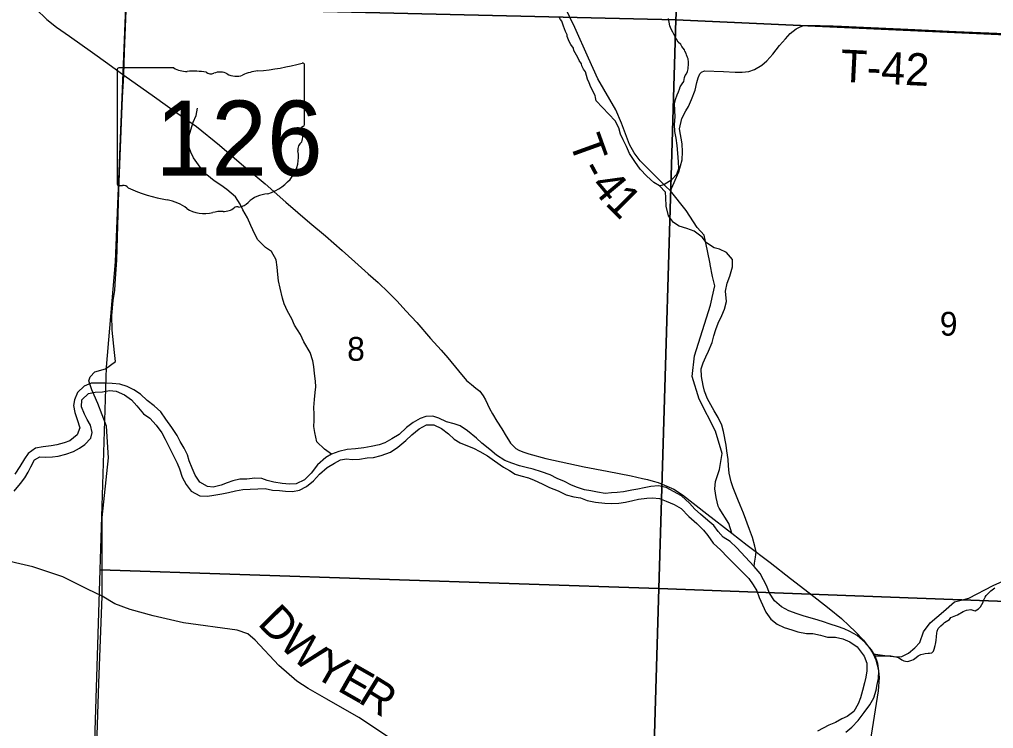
# Model space of a CAD drawing. Extents: x 1310247 to 1552180, y 377264 to 706493.
# Drawn here: x 1318897 to 1327940, y 503189 to 509769 of the extents above; entities that cross this region are included whole.
import ezdxf

# ---------------------------------------------------------------- set-up
doc = ezdxf.new("R2010")
doc.units = 0
for name, color, linetype in [('GM_X_County_Road', 7, 'Continuous'), ('GM_X_Minor_River', 7, 'Continuous'), ('GM_X_Section', 7, 'Continuous'), ('GM_X_Section_Text', 7, 'Continuous'), ('GM_X_State_Location', 7, 'Continuous'), ('GM_X_State_Route', 7, 'Continuous'), ('GM_X_State_Shield', 7, 'Continuous'), ('GM_X_Township_Road', 7, 'Continuous'), ('GM_X_Township_Road_Text', 7, 'Continuous'), ('GM_X_Township_ROW', 7, 'Continuous')]:
    doc.layers.add(name, color=color, linetype=linetype)

msp = doc.modelspace()

# ---------------------------------------------------------------- linework, layer by layer
at = {"layer": 'GM_X_County_Road'}
for points in [[(1319866.8, 509253.9), (1319871.3, 509469.1), (1319981.1, 512154.3), (1320091.1, 515037.1)], [(1319615.3, 503031.5), (1319635.1, 503610.5), (1319665, 504416), (1319665.5, 505148.1), (1319722.5, 505702.2), (1319706.4, 505995.2), (1319625.4, 506205), (1319567.9, 506332.7), (1319541.6, 506415.7), (1319552.4, 506453.5), (1319597.4, 506498.8), (1319694.3, 506526.8), (1319787.7, 506595.2), (1319780.7, 506679.5), (1319756.7, 506887.3), (1319754.4, 507021.3), (1319767.2, 507162.3), (1319781.3, 507257.1), (1319790.1, 507366.6), (1319800.6, 507534), (1319818.2, 508176.6), (1319827.5, 508423), (1319854.4, 509046.8), (1319866.8, 509253.9)]]:
    msp.add_lwpolyline(points, dxfattribs=at)
at = {"layer": 'GM_X_Minor_River'}
for points in [[(1324252.2, 509014.2), (1324244.9, 509044.5), (1324241.3, 509064.6), (1324202.9, 509139.8), (1324185.8, 509182.3), (1324170.5, 509214.8), (1324152, 509283.4), (1324134.5, 509308), (1324117.2, 509338.5), (1324113.6, 509356.6), (1324094.2, 509387.2), (1324080.8, 509415.6), (1324044.2, 509480.7), (1324040.7, 509502.8), (1324015.4, 509537.6), (1323999.9, 509564), (1323982.9, 509610.6), (1323981.3, 509626.7), (1323967.9, 509657.1), (1323958.5, 509683.4), (1323947, 509707.8), (1323932.1, 509754.3), (1323920.3, 509768.6), (1323906.8, 509791)], [(1324978.5, 508988), (1324985, 509010), (1324987.4, 509025.9), (1325002.4, 509069.7), (1325015.1, 509097.5), (1325025.7, 509121.3), (1325030.3, 509145.2), (1325051, 509172.8), (1325065.6, 509194.5), (1325072.5, 509232.4), (1325078.9, 509248.3), (1325089.3, 509266.1), (1325099.8, 509285.9), (1325102.1, 509297.9), (1325106.5, 509311.8), (1325109.6, 509361.9), (1325109.9, 509373.9), (1325104.6, 509404.1), (1325100.8, 509416.2), (1325091.4, 509442.5), (1325087.7, 509454.7), (1325074.1, 509475.1), (1325070.4, 509487.2), (1325047, 509519.9), (1325037.4, 509538.2), (1325011.8, 509558.9), (1324998.4, 509587.3), (1324971.3, 509632.1), (1324963.7, 509650.3), (1324946.4, 509680.8), (1324935, 509711.2), (1324922.6, 509779.7)], [(1325719.3, 504693.6), (1325720.3, 504723.8), (1325732.1, 504777.6), (1325735.7, 504827.7), (1325725.4, 504882.3), (1325701.9, 504961.4), (1325674.2, 505034.7), (1325618.9, 505187.1), (1325589.2, 505260.4), (1325566.8, 505313.4), (1325522.2, 505423.3), (1325506, 505478.1), (1325486.4, 505557.1), (1325480.7, 505627.6), (1325476.5, 505684), (1325463.1, 505766.8), (1325458.8, 505819.2), (1325434.8, 505944.5), (1325416.6, 506003.4), (1325382.8, 506074.8), (1325346.7, 506136.2), (1325314.5, 506193.5), (1325286.1, 506248.7), (1325258.4, 506319.9), (1325244, 506372.6), (1325230.6, 506455.4), (1325226.9, 506525.8), (1325244.7, 506581.5), (1325270.7, 506639), (1325294.4, 506690.4), (1325327.1, 506771.8), (1325343.2, 506833.5), (1325361.1, 506893.2), (1325385.1, 506950.7), (1325417.5, 507022), (1325443.5, 507081.5), (1325461.8, 507151.2), (1325452.9, 507247.9), (1325467.3, 507321.8), (1325493.5, 507387.2), (1325518.4, 507474.9), (1325516.5, 507541.2), (1325462.5, 507607.3), (1325397.2, 507637.5), (1325345.5, 507651.2), (1325274.8, 507695.7), (1325236.4, 507749.1), (1325161.9, 507803.8), (1325092.5, 507830.1), (1325023, 507850.5), (1324969.9, 507884.3), (1324921.8, 507946.1), (1324900.6, 508035.2), (1324897.2, 508117.7), (1324894.8, 508168), (1324838.5, 508224.1), (1324785.3, 508255.9), (1324723.1, 508316.2), (1324661, 508380.5), (1324609.1, 508452.5), (1324559.3, 508524.4), (1324533.3, 508589.5), (1324501.3, 508652.8), (1324476.9, 508703.9), (1324462.7, 508762.6), (1324428.8, 508830), (1324252.2, 509014.2)], [(1324838.5, 508224.1), (1324881, 508236.8), (1324952.7, 508282.7), (1325000.5, 508333.4), (1325018.3, 508387.1), (1325014.3, 508449.5), (1325008.9, 508530), (1325003, 508598.5), (1324995.2, 508667.1), (1324983.2, 508729.8), (1324977.3, 508796.2), (1324985.6, 508866.3), (1324978.5, 508988)], [(1321795.2, 505736.2), (1321728.5, 505782.5), (1321656.4, 505849.1), (1321639.1, 505936.1), (1321628.9, 505992.7), (1321632.7, 506046.8), (1321632.6, 506105.1), (1321630.6, 506167.4), (1321637.1, 506243.6), (1321643.1, 506307.6), (1321648.8, 506359.7), (1321646.6, 506414), (1321636.8, 506484.7), (1321630.8, 506547.1), (1321620.5, 506601.7), (1321595, 506678.9), (1321535.9, 506777.2), (1321506.1, 506846.5), (1321450.6, 506930.7), (1321424.5, 506989.8), (1321386.7, 507063.3), (1321354.7, 507128.7), (1321338.5, 507183.4), (1321317.3, 507274.5), (1321301.5, 507343.3), (1321295.4, 507401.8), (1321289.6, 507470.3), (1321279.7, 507539), (1321236.1, 507616.7), (1321181.1, 507652.6), (1321111.2, 507723.2), (1321082.8, 507776.3), (1321045.2, 507855.9), (1321013.5, 507927.2), (1320969.8, 508003), (1320945.3, 508054), (1320903.5, 508123.7), (1320823.4, 508190.5), (1320766.5, 508230.5), (1320703.6, 508270.7), (1320637.2, 508327.1), (1320575.4, 508399.4), (1320513.9, 508483.8), (1320487.6, 508538.9), (1320463.7, 508606), (1320465.8, 508672.2), (1320488.3, 508745.8), (1320510.6, 508817.4), (1320536.6, 508876.9), (1320550.9, 508946.7)], [(1321403, 505457.4), (1321335, 505463.6), (1321259.1, 505474.1), (1321197.4, 505490.2), (1321145.9, 505507.9), (1321081.8, 505512), (1321007.3, 505504.3), (1320943.1, 505504.4), (1320878.4, 505488.4), (1320825.6, 505468), (1320770.8, 505447.6), (1320696, 505430), (1320644, 505433.6), (1320573.1, 505474.1), (1320529, 505539.8), (1320499.1, 505605), (1320473.2, 505674.2), (1320456.9, 505729), (1320424.8, 505790.3), (1320388.7, 505853.7), (1320362.4, 505906.8), (1320310.7, 505982.8), (1320255, 506059), (1320209, 506126.7), (1320146.6, 506183), (1320084.1, 506233.2), (1320021.8, 506291.5), (1319958.9, 506331.7), (1319895.6, 506361.8), (1319828.2, 506384.1), (1319756.2, 506390.4), (1319702.1, 506394.2), (1319633.9, 506394.3), (1319563.6, 506392.6), (1319496.6, 506366.6), (1319436.5, 506306.3), (1319408.2, 506238.9), (1319398.5, 506186.9), (1319410.4, 506120.2), (1319432.4, 506055.2), (1319458, 505980.1), (1319433.9, 505914.5), (1319363.8, 505858.5), (1319311.1, 505840.1), (1319244.3, 505822.2), (1319191.9, 505813.8), (1319117.3, 505802.1), (1319044.7, 505790.4), (1318976.9, 505742.3), (1318943.2, 505691.2), (1318900.8, 505620.2), (1318854.4, 505549.4)], [(1318847.3, 505392.9), (1318905.7, 505463.3), (1318945.6, 505516.3), (1318979.3, 505567.5), (1319003, 505618.9), (1319035.2, 505682.2), (1319086.2, 505708.7), (1319136.3, 505707.1), (1319204.6, 505710.9), (1319257, 505717.3), (1319327.8, 505735.1), (1319398.8, 505761), (1319453.9, 505791.3), (1319505.1, 505823.8), (1319559.3, 505884.4), (1319571, 505936.3), (1319555.1, 506003.1), (1319524.7, 506056.3), (1319500.3, 506107.3), (1319472.3, 506174.5), (1319476.5, 506240.7), (1319536.5, 506299), (1319601.1, 506309), (1319669.5, 506314.8), (1319734, 506324.8), (1319796, 506318.8), (1319871.1, 506284.3), (1319935.8, 506238), (1319988.1, 506182), (1320050, 506109.7), (1320106.8, 506067.7), (1320166.9, 506003.5), (1320218.7, 505931.5), (1320249, 505874.3), (1320290.5, 505794.6), (1320320.6, 505731.3), (1320360.2, 505651.7), (1320382.5, 505598.8), (1320408.1, 505521.6), (1320444, 505454.1), (1320492.2, 505392.3), (1320573, 505347.5), (1320643.1, 505345.2), (1320701.6, 505355.4), (1320776.2, 505367.1), (1320838.8, 505379.1), (1320903.4, 505393.1), (1320972.1, 505407)], [(1326568.3, 503155.4), (1326626, 503201.7), (1326684.1, 503264.2), (1326740.6, 503336.7), (1326791.1, 503407.4), (1326829.4, 503474.5), (1326849.7, 503544.1), (1326861.4, 503598), (1326873.3, 503653.9), (1326875.5, 503724.1), (1326867.7, 503790.7), (1326841.9, 503863.9), (1326807.6, 503919.2), (1326749.6, 503985.4), (1326675.5, 504052.1), (1326606.5, 504090.4), (1326553.1, 504114.3), (1326491.7, 504136.3), (1326424.1, 504156.6), (1326352.7, 504181), (1326281.2, 504203.4), (1326225.5, 504219.2), (1326173.9, 504235), (1326116.3, 504252.9), (1326041, 504281.4), (1325972, 504317.8), (1325905.5, 504372.2), (1325859.8, 504446), (1325832, 504517.2), (1325805.5, 504568.3), (1325773.3, 504627.6), (1325719.3, 504693.6), (1325554.5, 504869.7), (1325496.1, 504923.9), (1325429.2, 504964.2), (1325384.7, 505015.8), (1325342.4, 505073.5), (1325287.8, 505119.4), (1325219.4, 505177.9), (1325166.7, 505223.8), (1325118.4, 505279.6), (1325042.4, 505348.3), (1324900.4, 505425.2), (1324828.8, 505441.6), (1324758.4, 505435.8), (1324695.8, 505423.8), (1324639.2, 505409.5), (1324582.7, 505401.3), (1324506, 505385.7), (1324445.6, 505379.6), (1324393.3, 505375.3), (1324335, 505371.1), (1324265.2, 505383.4), (1324201.4, 505395.5), (1324143.5, 505403.4), (1324068, 505427.9), (1324014.6, 505449.7), (1323957.4, 505479.7), (1323890.1, 505510), (1323823, 505542.3), (1323743.7, 505571), (1323666.2, 505595.6), (1323600.6, 505611.8), (1323538.9, 505627.8), (1323469.4, 505650.1), (1323402.1, 505676.4), (1323327.5, 505727), (1323264.9, 505777.3), (1323190.6, 505837.9), (1323140, 505883.8), (1323057.9, 505950.7), (1322989.1, 505997.1), (1322931.6, 506015), (1322862, 506035.4), (1322790.8, 506067.8), (1322735.3, 506087.7), (1322669, 506083.8), (1322618.3, 506067.3), (1322552.9, 506029.2), (1322489.1, 505981), (1322422.9, 505918.9), (1322353.4, 505876.9), (1322288, 505840.8), (1322237.2, 505820.4), (1322162.5, 505804.7), (1322094, 505794.9), (1322017.4, 505783.3), (1321940.9, 505777.7), (1321862.1, 505760.1), (1321795.2, 505736.2), (1321740, 505703.8), (1321663.5, 505635.9), (1321604.9, 505559.4), (1321544.7, 505497.1), (1321465.3, 505459.5), (1321403, 505457.4)], [(1320972.1, 505407), (1321038.4, 505410.9), (1321108.8, 505414.7), (1321179, 505416.4), (1321246.8, 505402.2), (1321312.8, 505398), (1321366.8, 505392.3), (1321430.9, 505388.2), (1321497.5, 505402.1), (1321562.8, 505436.2), (1321626.7, 505488.4), (1321682.8, 505548.9), (1321753, 505610.9), (1321822.5, 505650.9), (1321877.7, 505683.3), (1321934.1, 505691.5), (1321986.1, 505685.8), (1322054.4, 505689.6), (1322125, 505699.4), (1322185.3, 505705.5), (1322256.1, 505721.3), (1322341.3, 505752.7), (1322411, 505798.7), (1322485.3, 505862.6), (1322539.1, 505913.1), (1322609.2, 505971.2), (1322676.5, 506007.2), (1322744.7, 506007), (1322815.9, 505974.6), (1322880.5, 505924.3), (1322933, 505874.3), (1322988.1, 505840.4), (1323057.4, 505812.1), (1323110.9, 505790.3), (1323172, 505758.2), (1323241, 505719.8), (1323307.7, 505673.4), (1323392, 505614.5), (1323447.2, 505584.5), (1323498.3, 505550.8), (1323551.9, 505533), (1323621.6, 505516.6), (1323675, 505494.8), (1323750.1, 505460.3), (1323819.2, 505425.9), (1323898.4, 505393.2), (1323971.5, 505358.7), (1324045.1, 505340.3), (1324106.9, 505328.2), (1324168.4, 505306.2), (1324246.1, 505289.6), (1324332, 505278.8), (1324392.1, 505276.8), (1324460.5, 505280.7), (1324522.9, 505288.7), (1324591.6, 505304.6), (1324644.2, 505317), (1324720.7, 505326.5), (1324773, 505330.9), (1324839, 505324.8), (1324902.4, 505298.6), (1324975.6, 505268.1), (1325040.6, 505229.9), (1325110.4, 505155.3), (1325186.6, 505092.5), (1325248.8, 505030.3), (1325287.2, 504978.8), (1325339.1, 504908.8), (1325407.2, 504844.3), (1325469.4, 504780), (1325539.4, 504711.5), (1325607.4, 504643), (1325667.5, 504580.8), (1325707.8, 504523.2), (1325742.1, 504467.9), (1325766.1, 504404.8), (1325796.1, 504337.5), (1325825.9, 504268.3), (1325871.9, 504202.5), (1325932.7, 504158.3), (1325995.9, 504126.2), (1326069.4, 504105.7), (1326124.9, 504085.9), (1326202.7, 504071.3), (1326262.8, 504069.4), (1326332.6, 504055), (1326398.2, 504036.9), (1326472.4, 504036.5), (1326542.1, 504022.2), (1326605.4, 503992), (1326674.1, 503947.6), (1326739.5, 503859.1), (1326765.5, 503794), (1326765.2, 503723.7), (1326755.2, 503663.7), (1326741.5, 503611.9), (1326725.2, 503540.1), (1326704.9, 503472.5), (1326683.1, 503416.9), (1326644.7, 503347.8), (1326583, 503299.6)], [(1326841.9, 503863.9), (1326987.4, 503863.7), (1327033.2, 503854.3), (1327057.1, 503847.5), (1327088.6, 503826.5), (1327108.4, 503817.9), (1327122.4, 503813.5), (1327140.4, 503811), (1327154.5, 503812.5), (1327180.9, 503823.8), (1327197.1, 503829.3), (1327221.7, 503846.6), (1327242.2, 503862), (1327266.7, 503875.3), (1327293, 503882.6), (1327307.1, 503884.2), (1327333.2, 503887.4), (1327347.3, 503889), (1327367.5, 503892.4), (1327384, 503907.9), (1327390.5, 503923.8), (1327399.5, 503957.6), (1327401.9, 503971.6), (1327408.9, 504005.5), (1327412.1, 504043.5), (1327412.9, 504073.5), (1327417.5, 504093.5), (1327426.3, 504117.2), (1327451.1, 504142.6), (1327471.7, 504160), (1327486.1, 504173.6), (1327533, 504200.3), (1327543.6, 504218), (1327606.6, 504244.2), (1327659.6, 504274.7), (1327688.1, 504285.9), (1327730.5, 504294.6), (1327756.2, 504283.8), (1327770.2, 504279.4), (1327786.5, 504291), (1327800.9, 504300.6), (1327819.4, 504318.1), (1327844.8, 504361.4), (1327847.2, 504375.4), (1327862.2, 504407), (1327872.7, 504422.8), (1327916.1, 504465.6), (1327953, 504494.5)], [(1326583, 503299.6), (1326532.1, 503277.1), (1326472.9, 503244.8), (1326411.9, 503220.7), (1326305.8, 503163.8)]]:
    msp.add_lwpolyline(points, dxfattribs=at)
at = {"layer": 'GM_X_Section'}
for points in [[(1324268.8, 514874.1), (1325258.2, 514844.8), (1324992.2, 509766.5), (1319884.1, 509885.3), (1320087.8, 515029.2)], [(1329524, 514721.6), (1330480.9, 514673), (1330233.2, 509528.3), (1324992.2, 509766.5), (1325258.2, 514844.8)], [(1319884.1, 509885.3), (1324992.2, 509766.5), (1324834.5, 504489.4), (1319646.6, 504660.2), (1319703.8, 506541.2), (1319788.9, 507521.2)], [(1324992.2, 509766.5), (1330233.2, 509528.3), (1330044.5, 504292.3), (1324834.5, 504489.4)], [(1324834.5, 504489.4), (1324675.2, 499184.9), (1319482.2, 499385.2), (1319646.6, 504660.2)], [(1324834.5, 504489.4), (1330044.5, 504292.3), (1329885.7, 499025.1), (1324675.2, 499184.9)]]:
    msp.add_lwpolyline(points, close=True, dxfattribs=at)
at = {"layer": 'GM_X_State_Route'}
msp.add_lwpolyline([(1319047.6, 509868.6), (1319151.1, 509768.2), (1319240.1, 509698), (1319360.2, 509614.9), (1319574.7, 509462.4), (1319718.1, 509359.7), (1319866.8, 509253.9), (1320149.9, 509050.5), (1320349.7, 508909.8), (1320541, 508776.5), (1320753.4, 508603), (1320957.4, 508427.5), (1321176.9, 508244.9), (1321371.1, 508074), (1321593.9, 507881), (1321738.3, 507759.9), (1321893.7, 507626.5), (1322010.9, 507521.6), (1322134.3, 507407.6), (1322228.5, 507328.9), (1322321.8, 507236), (1322402.7, 507155.1), (1322485.6, 507063.8), (1322587.1, 506956.6), (1322714.2, 506809.6), (1322813.2, 506698.9), (1322873.8, 506629.3), (1322972.7, 506508.5), (1323047, 506420.1), (1323092.7, 506380.6), (1323134.8, 506347.9), (1323169.7, 506320.4), (1323185.7, 506298.1), (1323200.8, 506276), (1323223.5, 506238.8), (1323260.7, 506158.8), (1323287.6, 506110.2), (1323329.7, 506040.9), (1323375.3, 505969.1), (1323415.5, 505902.7), (1323437.5, 505867.1), (1323457.2, 505836), (1323485.4, 505805.9), (1323506.4, 505788.8), (1323532.7, 505772.5), (1323570.5, 505756.7), (1323624.9, 505737.9), (1323783.9, 505695.2), (1324140, 505618.6), (1324353.3, 505576.7), (1324575.9, 505533.3), (1324682.7, 505510), (1324727.1, 505499.9), (1324780.8, 505485.4), (1324828.1, 505470.8), (1324886.4, 505448.4), (1324970.9, 505409.3), (1325052.5, 505357.2), (1325279.1, 505180.7), (1325512.2, 505000.3), (1325653.1, 504889.9), (1325865.5, 504729.3), (1326057, 504582.3), (1326227.9, 504449.3), (1326414.5, 504303.8), (1326530.2, 504209.7), (1326600.5, 504142), (1326657.1, 504088.6), (1326734.5, 504008.6), (1326799.2, 503921.5), (1326824.2, 503880.7), (1326847.1, 503826), (1326860.7, 503779.8), (1326872.5, 503725.4), (1326880, 503661.4), (1326869.8, 503539.8), (1326794.1, 503069)], dxfattribs=at)
at = {"layer": 'GM_X_State_Shield'}
for p, q in [((1320329.8, 509320.7), (1319820.1, 509320.7)), ((1321543.2, 508794.1), (1321543.2, 509346.9)), ((1319803, 509302.5), (1319803, 508245.9)), ((1321543, 508794.3), (1321543.2, 508794.1))]:
    msp.add_line(p, q, dxfattribs=at)
for centre, major_axis, start_param, end_param in [((1319822.9, 509304.8), (20.2, 0), 1.712693, 3.28349), ((1320451.1, 509443.3), (195.5, 0), 4.042523, 4.731795), ((1320923.3, 510761.2), (1845.5, 0), 4.814394, 5.042369), ((1321523.9, 509349.2), (19.4, 0), 6.141152, 7.989035), ((1320516, 508727.5), (702, 0), 1.404758, 1.657858), ((1320675.3, 509310.2), (56.4, 0), 3.836095, 5.185415), ((1320758.2, 509188.1), (117.3, 0), 0.950623, 2.079405), ((1320909.5, 509355.6), (141.1, 0), 4.081561, 5.145723), ((1321158.7, 508998), (371.3, 0), 1.699011, 2.107814), ((1321538.7, 508753.6), (30, 0), 1.883978, 3.671073), ((1321522.5, 508792), (20.7, 0), 5.05454, 6.418171), ((1321348, 508683.7), (180, 0), 5.934695, 6.695948), ((1321612.6, 508562.8), (130.9, 0), 2.387724, 3.262537), ((1321026.7, 508492.5), (461.6, 0), 5.101752, 6.440018), ((1319823.1, 508243.6), (20.3, 0), 3.00124, 4.508301), ((1319826.2, 508351.7), (155.2, 0), 4.665946, 4.897461), ((1319858, 508184.9), (56, 0), 0.519207, 1.627899), ((1320564.6, 509134.3), (1332.7, 0), 4.195997, 4.488961), ((1321221.3, 507949.2), (252.8, 0), 1.647645, 2.488434), ((1320167.2, 507771.2), (417, 0), 0.823519, 1.323587), ((1320901, 508143.5), (149.1, 0), 4.937069, 5.64225), ((1320618.2, 508179.7), (264.6, 0), 4.026481, 4.996735), ((1320771.1, 507814.3), (217.4, 0), 1.495662, 1.94098), ((1320790.4, 508100.5), (141, 0), 4.691044, 5.507374), ((1320918, 507998.2), (39.7, 0), 1.147584, 2.315152)]:
    msp.add_ellipse(centre, major_axis=major_axis, ratio=0.8, start_param=start_param, end_param=end_param, dxfattribs=at)
at = {"layer": 'GM_X_Township_Road'}
for points in [[(1325310.5, 507494.4), (1325309.3, 507500.5), (1325286.3, 507621.7), (1325253.2, 507766.9), (1325188.5, 507838.6), (1325085.5, 507997.4), (1324940.7, 508179.7), (1324895.9, 508222.4), (1324660.8, 508458.9), (1324605.4, 508531), (1324559.9, 508607.8), (1324486.5, 508808.2), (1324433, 508930.4), (1324266.1, 509219), (1324180.1, 509409.9), (1324054.3, 509693.9), (1323958.1, 509893)], [(1324940.7, 508179.7), (1324963.4, 508227.1), (1325018.8, 508354.3), (1325049.6, 508466.9), (1325053.6, 508540.4), (1325050.9, 508615.2), (1325026.2, 508755.4), (1325046.2, 508848.9), (1325084.8, 508921), (1325108.3, 508962.1), (1325136.9, 509027.7), (1325170.3, 509114), (1325187.2, 509184.3), (1325199.8, 509227.3), (1325213.7, 509263.8), (1325228.9, 509281.1), (1325257.1, 509294.2), (1325432.1, 509288.1), (1325540.6, 509281.6), (1325607, 509280.2), (1325669.5, 509287.6), (1325722, 509305), (1325788.4, 509346.2), (1325837, 509385.7), (1325892.6, 509448.7), (1325953.3, 509527.2), (1326008, 509589.7), (1326052.7, 509637.9), (1326108.7, 509683.9), (1326144.7, 509702.6), (1326180.7, 509713.4), (1326330.9, 509713.8), (1326421.6, 509711.9)], [(1326421.6, 509711.9), (1326452.4, 509711.3), (1326528.4, 509707.8), (1327145.1, 509678.2), (1327593.5, 509658.3), (1328122.1, 509635.7), (1328669.4, 509604.9), (1328990.6, 509587.5), (1329302.7, 509570.2), (1329790.1, 509552.4), (1329979.3, 509544.2), (1330029.2, 509543.3), (1330067.4, 509544.2), (1330106.5, 509561.1), (1330140.7, 509593.2), (1330244.5, 509717.7)], [(1325324.1, 507173.6), (1325327.2, 507187.6), (1325351.7, 507297), (1325331.5, 507383.8), (1325310.5, 507494.4)], [(1325512.2, 505000.3), (1325481.5, 505090.4), (1325392.8, 505234.1), (1325385.3, 505252.4), (1325364.9, 505333.2), (1325352.5, 505411.8), (1325358, 505481.9), (1325396.4, 505591.5), (1325419.6, 505741.5), (1325357.7, 505949.7), (1325207.4, 506244.1), (1325141.6, 506454.3), (1325165.7, 506646.5), (1325311.9, 507119.2), (1325324.1, 507173.6)], [(1319665, 504416), (1319529.3, 504482.5), (1319299.1, 504597.9), (1319022.3, 504690.2), (1318684.9, 504765.8)], [(1322379.2, 503072.1), (1322047.8, 503292.3), (1321750.5, 503460), (1321578.8, 503558.6), (1321471.5, 503629.3), (1321303.7, 503774), (1321085.9, 504010.1), (1321016.8, 504068.7), (1320917.4, 504099.9), (1320421.4, 504169.9), (1320137.8, 504234.3), (1319924.6, 504292.3), (1319783.9, 504345.5), (1319665, 504416)]]:
    msp.add_lwpolyline(points, dxfattribs=at)
at = {"layer": 'GM_X_Township_ROW'}
msp.add_lwpolyline([(1326824.2, 503880.7), (1326952.2, 503862.2), (1327038.4, 503853.5), (1327089.8, 503856.7), (1327150, 503887.4), (1327210.2, 503938.8), (1327256.4, 503987.8), (1327290.9, 504084.9), (1327351.5, 504169.1), (1327476.9, 504274.5), (1327578.9, 504363.5), (1327638.7, 504380), (1327711.2, 504397.6), (1327937.9, 504515.2), (1328028.4, 504554.7)], dxfattribs=at)

# ---------------------------------------------------------------- texts
at = {"layer": 'GM_X_Section_Text'}
for s, p in [('9', (1327441.7, 506834.8)), ('8', (1321939.5, 506601.6))]:
    msp.add_text(s, height=221, rotation=0.00001, dxfattribs=at).set_placement(p)
at = {"layer": 'GM_X_State_Location'}
for s in ['s', 'r']:
    msp.add_text(s, height=1, dxfattribs=at).set_placement((1320653.5, 508703.9))
msp.add_text('126', height=1, rotation=0.00001, dxfattribs=at).set_placement((1320300.5, 508631.2))
at = {"layer": 'GM_X_State_Shield'}
msp.add_text('126', height=696.1, dxfattribs=at).set_placement((1320159.4, 508320.4))
at = {"layer": 'GM_X_Township_Road_Text'}
for s, rotation, p in [('T-42', 357.17307, (1326514, 509192)), ('T', 289.79862, (1323997.8, 508638.2)), ('-', 298.35755, (1324093.7, 508382.5)), ('4', 309.79162, (1324188.8, 508220.1)), ('1', 314.86673, (1324326.5, 508056.7)), ('D', 314.75675, (1321098.7, 504156.5)), ('W', 317.07228, (1321293.9, 503960)), ('Y', 329.99951, (1321606.8, 503680.2)), ('E', 330.33021, (1321837, 503547.2)), ('R', 328.30685, (1322029.6, 503437.6))]:
    msp.add_text(s, height=300, rotation=rotation, dxfattribs=at).set_placement(p)

doc.saveas('drawing.dxf')
